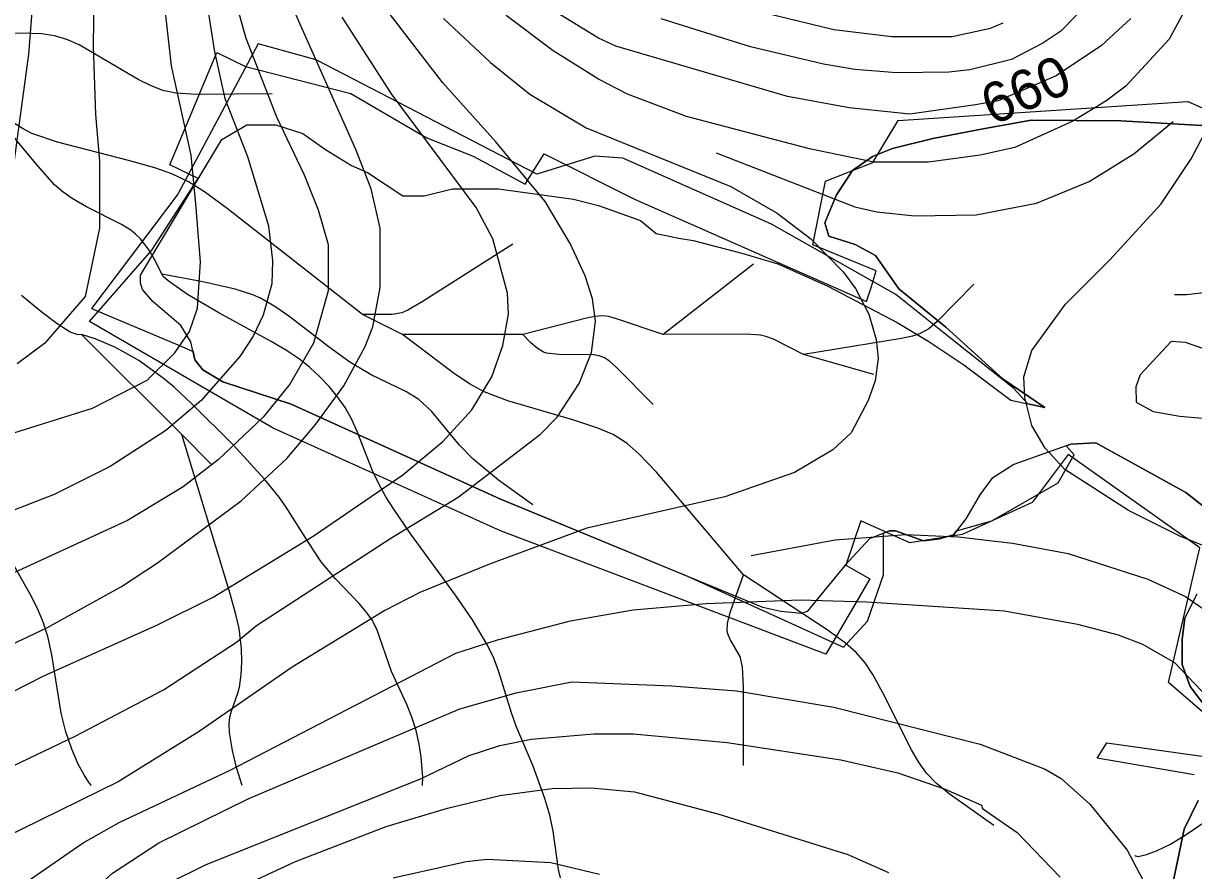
# Model space of a CAD drawing. Extents: x -709584 to -702006, y -1161789 to -1157496.
# Drawn here: x -708051.5 to -707759.7, y -1160645.8 to -1160434.4 of the extents above; entities that cross this region are included whole.
import ezdxf

# ---------------------------------------------------------------- set-up
doc = ezdxf.new("R2010")
doc.units = 0
for name, color, linetype in [('102_obvod PÚ', 7, 'Continuous'), ('120_vrstevnice hlavní', 7, 'Continuous'), ('121_vrstevnice hlavní_popis', 7, 'Continuous'), ('122_vrstevnice základní', 7, 'Continuous'), ('124_vrstevnice doplňková', 7, 'Continuous'), ('408_BPEJ_linie', 7, 'Continuous'), ('411_akumulovaný odtok', 7, 'Continuous'), ('419_LPIS PB', 7, 'Continuous')]:
    doc.layers.add(name, color=color, linetype=linetype)

msp = doc.modelspace()

# ---------------------------------------------------------------- linework, layer by layer
at = {"layer": '102_obvod PÚ'}
for points in [[(-707748.33, -1160614.04), (-707765.99, -1160598.87), (-707758.16, -1160565.25), (-707791, -1160541.97), (-707799.94, -1160553.95), (-707817.39, -1160561.91), (-707830.49, -1160564), (-707842.73, -1160558.5), (-707846.41, -1160569.53), (-707840.41, -1160572.99), (-707851.44, -1160591.79), (-707932.57, -1160561), (-707989.23, -1160535.38), (-708035.03, -1160508.75), (-708019.45, -1160491), (-708007.89, -1160473.09), (-708015.03, -1160469.66), (-708003.29, -1160441.65), (-707996.12, -1160445.15), (-707969.86, -1160451.86), (-707950.9, -1160462.93), (-707939.34, -1160467.57), (-707926.37, -1160474.55), (-707921.69, -1160466.95), (-707899.12, -1160478.28), (-707841.25, -1160503.75), (-707840.09, -1160500.27), (-707838.88, -1160496.17), (-707854.69, -1160489.68), (-707851.51, -1160473.73), (-707839.66, -1160469.09), (-707833.35, -1160458.63), (-707761.13, -1160453.89), (-707744.29, -1160461.35)], [(-707759.55, -1160621.87), (-707783.74, -1160617.73), (-707781.32, -1160613.88), (-707717.33, -1160622.85)]]:
    msp.add_lwpolyline(points, dxfattribs=at)
at = {"layer": '120_vrstevnice hlavní'}
for points in [[(-708054.79, -1160476.55), (-708050.16, -1160442.12), (-708048.28, -1160417.82), (-708046.4, -1160405.67), (-708046.26, -1160401.62), (-708043.8, -1160381.37), (-708041.34, -1160357.07), (-708041.05, -1160328.72), (-708042.21, -1160320.62), (-708042.21, -1160316.57), (-708043.94, -1160307.89), (-708049.01, -1160269.13), (-708052.04, -1160252.93)], [(-708045.68, -1160585.18), (-708027.02, -1160574.91), (-708018.05, -1160568.98), (-707997.22, -1160553.5), (-707985.8, -1160542.94), (-707978.56, -1160534.41), (-707971.62, -1160524.86), (-707966.27, -1160515.02), (-707964.39, -1160510.11), (-707962.51, -1160500.27), (-707962.51, -1160485.52), (-707964.82, -1160475.68), (-707968.58, -1160465.84), (-707983.92, -1160431.42)], [(-707775.34, -1160433.16), (-707782.71, -1160439.95), (-707794, -1160447.48), (-707808.46, -1160453.69), (-707814.1, -1160454.71), (-707830.47, -1160457.05), (-707845.61, -1160455.44), (-707860.97, -1160452.68), (-707903.78, -1160440.1), (-707908.12, -1160438.07), (-707918.83, -1160431.56)], [(-708080.54, -1160601.67), (-708045.68, -1160585.18)], [(-708017.76, -1160638.84), (-707995.49, -1160627.85), (-707942.67, -1160605.44), (-707928.66, -1160601.38), (-707914.78, -1160598.63), (-707889.9, -1160599.64), (-707873.7, -1160600.94), (-707849.4, -1160604.99), (-707812.95, -1160614.25), (-707796.75, -1160620.47), (-707792.7, -1160622.78), (-707785.61, -1160629.15), (-707776.28, -1160640.65), (-707770.99, -1160650.68)], [(-708053.2, -1160676.16), (-708048.14, -1160667.48), (-708038.16, -1160654.46), (-708029.33, -1160646.36), (-708017.76, -1160638.84)]]:
    msp.add_lwpolyline(points, dxfattribs=at)
at = {"layer": '122_vrstevnice základní'}
for points in [[(-708053.92, -1160536.58), (-708034.25, -1160530.36), (-708020.66, -1160523.41), (-708013.71, -1160516.61), (-708010.1, -1160511.26), (-708008.07, -1160505.48), (-708007.35, -1160493.91), (-708008.51, -1160479.44), (-708009.66, -1160467.29), (-708014.58, -1160445.02), (-708018.48, -1160410.01), (-708020.95, -1160365.46), (-708020.8, -1160340.87), (-708024.13, -1160309.05), (-708024.27, -1160297.48), (-708026.44, -1160268.55), (-708031.5, -1160225.16), (-708035.99, -1160210.69), (-708039.89, -1160202.01), (-708046.84, -1160190.44), (-708056.82, -1160178.29)], [(-708054.21, -1160203.17), (-708046.84, -1160220.53), (-708040.18, -1160243.67), (-708037.43, -1160260.16), (-708036.71, -1160270.57), (-708036.57, -1160286.2), (-708031.5, -1160330.46), (-708030.49, -1160375.3), (-708031.07, -1160391.79), (-708033.82, -1160420.72), (-708034.11, -1160440.1), (-708033.53, -1160457.17), (-708032.52, -1160468.74), (-708032.52, -1160485.52), (-708036.13, -1160502.58), (-708046.26, -1160514.3), (-708053.06, -1160519.36)], [(-708007.93, -1160415.51), (-708003.88, -1160441.54), (-708001.27, -1160453.12), (-707995.63, -1160467.58), (-707990.42, -1160484.94), (-707989.41, -1160493.62), (-707989.56, -1160499.4), (-707991.73, -1160507.21), (-707994.19, -1160512.42), (-707997.51, -1160517.48), (-708007.2, -1160528.48), (-708016.03, -1160536), (-708029.91, -1160544.97), (-708043.8, -1160551.91), (-708060, -1160558.13)], [(-708001.13, -1160419.85), (-707996.07, -1160438.07), (-707988.4, -1160457.75), (-707981.46, -1160472.21), (-707977.98, -1160480.89), (-707975.53, -1160489.57), (-707975.53, -1160501.14), (-707979.14, -1160514.16), (-707985.07, -1160524.43), (-707991.73, -1160532.67), (-708002.86, -1160543.23), (-708011.69, -1160550.03), (-708025.57, -1160558.42), (-708079.09, -1160583.01)], [(-707757.55, -1160423.03), (-707765.79, -1160438.36), (-707776.64, -1160450.08), (-707781.56, -1160453.84), (-707789.8, -1160458.76), (-707804.27, -1160465.41), (-707812.95, -1160467.29), (-707825.8, -1160469), (-707839.41, -1160469), (-707855.47, -1160465.7), (-707886.14, -1160457.6), (-707900.89, -1160452.1), (-707908.12, -1160448.34), (-707919.4, -1160441.26), (-707931.12, -1160432.43)], [(-707785.69, -1160429.03), (-707792.84, -1160436.34), (-707797.33, -1160439.37), (-707805.14, -1160443.42), (-707815.55, -1160446.03), (-707820.76, -1160446.61), (-707833.78, -1160446.75), (-707844.19, -1160445.88), (-707852, -1160444.58), (-707870.23, -1160440.24), (-707892.5, -1160433.3)], [(-707993.41, -1160584.61), (-707959.89, -1160562.83), (-707943.13, -1160552.63), (-707922.59, -1160536.86), (-707918.39, -1160532.67), (-707912.9, -1160524.28), (-707909.86, -1160516.47), (-707908.84, -1160508.66), (-707909.57, -1160503.16), (-707911.45, -1160497.38), (-707915.21, -1160489.28), (-707921.43, -1160478.86), (-707933.72, -1160463.96), (-707946.89, -1160449.21), (-707961.93, -1160429.68)], [(-707869.65, -1160430.99), (-707849.4, -1160435.9), (-707834.93, -1160437.64), (-707819.89, -1160437.64), (-707810.34, -1160435.61), (-707807.16, -1160434.31)], [(-708062.46, -1160605.28), (-708046.4, -1160597.18), (-708018.05, -1160584.45), (-708004.17, -1160577.51), (-707979, -1160562.18), (-707956.87, -1160546.99), (-707946.89, -1160538.75), (-707939.65, -1160530.79), (-707934.74, -1160522.54), (-707931.99, -1160514.74), (-707930.54, -1160506.92), (-707930.83, -1160501.72), (-707934.45, -1160488.12), (-707938.64, -1160480.31), (-707959.76, -1160451.96), (-707972.06, -1160432.87)], [(-707946.74, -1160433.16), (-707935.03, -1160444.15), (-707925.19, -1160452.1), (-707911.16, -1160460.49), (-707875.14, -1160475.1), (-707863.57, -1160481.76), (-707855.18, -1160488.12), (-707847.08, -1160496.36), (-707844.05, -1160500.56), (-707840.72, -1160506.92), (-707838.84, -1160513.29), (-707838.33, -1160517.94), (-707839.09, -1160523.56), (-707840.85, -1160528.46), (-707845.14, -1160536.53), (-707849.69, -1160540.77), (-707859.23, -1160546.41), (-707876.59, -1160552.49), (-707911.02, -1160560.3), (-707935.32, -1160569.27), (-707952.67, -1160576.35), (-707961.35, -1160580.84), (-707984.49, -1160595.01), (-708007.64, -1160611.07), (-708027.89, -1160623.65), (-708056.82, -1160637.83)], [(-707756.97, -1160564.78), (-707763.19, -1160562.32), (-707775.92, -1160555.96), (-707791.83, -1160545.69), (-707796.75, -1160540.34), (-707800.07, -1160534.7), (-707801.81, -1160527.75), (-707802.06, -1160522.61), (-707800.04, -1160516.01), (-707791.68, -1160504.47), (-707780.55, -1160493.33), (-707767.82, -1160479.44), (-707760.3, -1160468.16), (-707757.11, -1160462.08)], [(-708051.9, -1160649.4), (-708036.57, -1160638.84), (-708027.6, -1160633.78), (-708000.12, -1160620.76), (-707943.71, -1160591.54), (-707933.29, -1160588.21), (-707915.07, -1160583.44), (-707899.44, -1160580.69), (-707881.22, -1160579.1), (-707857.79, -1160578.23), (-707841.3, -1160578.67), (-707806.87, -1160580.98), (-707788.65, -1160584.31), (-707778.52, -1160586.91), (-707772.45, -1160589.23), (-707764.49, -1160593.86), (-707756.1, -1160602.68), (-707750.46, -1160612.23), (-707746.27, -1160621.48), (-707742.36, -1160632.76), (-707740.62, -1160640.86), (-707737.88, -1160659.09)], [(-708065.93, -1160625.24), (-708038.59, -1160612.23), (-708016.6, -1160600.65), (-707998.38, -1160588.79), (-707993.41, -1160584.61)], [(-708053.49, -1160700.46), (-708046.11, -1160681.94), (-708037.58, -1160668.06), (-708031.07, -1160660.39), (-708023.84, -1160654.46), (-708015.45, -1160648.97), (-708005.9, -1160644.19), (-707952.67, -1160622.93), (-707940.38, -1160617), (-707932.71, -1160614.54), (-707924.9, -1160612.95), (-707909.28, -1160611.65), (-707899.44, -1160611.65), (-707876.01, -1160613.82), (-707847.66, -1160618.16)], [(-707847.66, -1160618.16), (-707833.49, -1160621.34), (-707821.67, -1160625.45), (-707812.59, -1160629.46), (-707812.37, -1160630.3), (-707803.69, -1160636.24), (-707792.98, -1160647.37)], [(-708000.41, -1160651.28), (-707983.63, -1160643.47), (-707961.06, -1160634.79), (-707945.73, -1160630.16), (-707932.71, -1160626.98), (-707919.69, -1160625.24), (-707909.86, -1160625.1), (-707899.15, -1160626.11), (-707878.33, -1160631.61), (-707845.93, -1160641.73), (-707835.8, -1160646.22)], [(-707959.33, -1160647.52), (-707941.1, -1160643.47), (-707935.89, -1160642.89), (-707919.98, -1160643.76), (-707907.83, -1160646.65)]]:
    msp.add_lwpolyline(points, dxfattribs=at)
at = {"layer": '124_vrstevnice doplňková'}
for points in [[(-707878.76, -1160466.74), (-707844.22, -1160480.2), (-707838.74, -1160481.43), (-707829.35, -1160482.4), (-707813.97, -1160482.15), (-707798.85, -1160479.22), (-707785.74, -1160473.84), (-707774.65, -1160466.99), (-707764.82, -1160458.91)], [(-707870.02, -1160567.12), (-707849.09, -1160563.2), (-707831.46, -1160561.89), (-707818.44, -1160562.47), (-707804.85, -1160564.06), (-707790.96, -1160566.66), (-707771.14, -1160573.03), (-707761.74, -1160577.36), (-707752.63, -1160583.73)]]:
    msp.add_lwpolyline(points, dxfattribs=at)
at = {"layer": '408_BPEJ_linie'}
for points in [[(-707751.9, -1160460.2), (-707777.9, -1160458.7), (-707800.23, -1160458.57), (-707811.75, -1160460.59), (-707824.76, -1160463.09), (-707834.77, -1160465.61), (-707839.78, -1160467.61), (-707844.78, -1160471.13), (-707848.79, -1160477.16), (-707851.7, -1160484.2), (-707850.7, -1160487.5), (-707844.1, -1160489.6), (-707839, -1160492.3), (-707833.2, -1160500.6), (-707821.5, -1160510.2), (-707807.2, -1160523.2), (-707796.8, -1160530.2), (-707801.04, -1160529.3), (-707804.5, -1160525.5), (-707821.5, -1160512), (-707834, -1160502), (-707865, -1160484.5), (-707902, -1160468), (-707909, -1160467.5), (-707923.5, -1160472), (-707978.5, -1160443.5), (-707993, -1160439.5), (-708013, -1160477), (-708034.5, -1160505.5), (-708012, -1160515), (-708009.21, -1160516.27), (-708008.76, -1160518.33), (-708006.76, -1160520.84), (-708001.75, -1160523.86), (-707984.73, -1160529.38), (-707932.68, -1160552.98), (-707885.77, -1160572.38), (-707847, -1160590), (-707841, -1160583.5), (-707837, -1160572), (-707837, -1160561.59), (-707835.57, -1160561.01), (-707834.07, -1160561.01), (-707827.06, -1160563.52), (-707823.06, -1160563.02), (-707819.55, -1160562.02), (-707818.8, -1160561.01), (-707810, -1160558.5), (-707793.5, -1160549), (-707789.5, -1160542), (-707791.48, -1160539.82), (-707790.3, -1160539.4), (-707784.09, -1160539.08), (-707761.69, -1160551.47), (-707743, -1160566.1)], [(-707758.9, -1160576.8), (-707761.9, -1160582.8), (-707762.6, -1160588), (-707762.6, -1160594.3), (-707760.6, -1160599.8), (-707756.4, -1160605.3)], [(-707758.6, -1160628.3), (-707762.1, -1160635.4), (-707771.22, -1160679.28)]]:
    msp.add_lwpolyline(points, dxfattribs=at)
at = {"layer": '411_akumulovaný odtok'}
for p, q in [((-707869.49, -1160494.5), (-707891.99, -1160512)), ((-707956.99, -1160512), (-707966.99, -1160507)), ((-708011.99, -1160537), (-708036.99, -1160512)), ((-707926.99, -1160512), (-707956.99, -1160512)), ((-707839.49, -1160522), (-707856.99, -1160517)), ((-708004.49, -1160544.5), (-708011.99, -1160537))]:
    msp.add_line(p, q, dxfattribs=at)
for points in [[(-707989.49, -1160452), (-708008.44, -1160452.17), (-708013.49, -1160451.8), (-708016.75, -1160451.13), (-708019.85, -1160449.94), (-708022.85, -1160448.41), (-708037.62, -1160439.8), (-708040.66, -1160438.41), (-708043.79, -1160437.5), (-708047, -1160437.05), (-708051.93, -1160436.82), (-708071.99, -1160437)], [(-708016.99, -1160497), (-708018.5, -1160493.86), (-708020.18, -1160490.96), (-708022.32, -1160488.14), (-708023.52, -1160486.97), (-708024.72, -1160486.03), (-708027.08, -1160484.61), (-708035.75, -1160480.15), (-708039.36, -1160478.11), (-708041.62, -1160476.54), (-708043.73, -1160474.65), (-708048.53, -1160469.3), (-708066.99, -1160447)], [(-707966.99, -1160507), (-708000.66, -1160480.61), (-708006.39, -1160476.44), (-708010.35, -1160473.96), (-708014.46, -1160471.97), (-708018.72, -1160470.46), (-708025.29, -1160468.6), (-708043.02, -1160464.08), (-708049.39, -1160461.88), (-708051.58, -1160460.75), (-708053.94, -1160459.19), (-708056.32, -1160457.34), (-708060.84, -1160453.29), (-708066.99, -1160447)], [(-707764.49, -1160502), (-707761.49, -1160502), (-707757.16, -1160501.57), (-707751.85, -1160500.47), (-707746.46, -1160498.69), (-707735.91, -1160494.31), (-707731.74, -1160493.07), (-707729.68, -1160492.69), (-707723.38, -1160492.16), (-707708.48, -1160491.74), (-707704.3, -1160491.28), (-707702.25, -1160490.89), (-707700.15, -1160490.31), (-707696.03, -1160488.82), (-707685.87, -1160484.48), (-707681.73, -1160483.11), (-707679.75, -1160482.67), (-707677.63, -1160482.36), (-707672.55, -1160482), (-707667.06, -1160481.89), (-707656.99, -1160482)], [(-707929.49, -1160489.5), (-707952.04, -1160503.91), (-707955.61, -1160505.98), (-707957.11, -1160506.58), (-707959.59, -1160507.01), (-707966.99, -1160507)], [(-707924.49, -1160554.5), (-707933.02, -1160548.32), (-707939.47, -1160543), (-707942.74, -1160539.61), (-707949.78, -1160531.15), (-707952.93, -1160528.26), (-707956.11, -1160526.25), (-707964.78, -1160522.06), (-707970.07, -1160518.93), (-707975.23, -1160515.21), (-707985.35, -1160507.42), (-707988.81, -1160505.01), (-707992.42, -1160502.94), (-707994.31, -1160502.11), (-707998.69, -1160500.7), (-708006.78, -1160498.87), (-708016.99, -1160497)], [(-707917.62, -1160647.59), (-707918.04, -1160645.48), (-707919.4, -1160635.89), (-707920.27, -1160631.89), (-707921.47, -1160627.76), (-707924.42, -1160619.74), (-707928.63, -1160609.69), (-707929.81, -1160606.41), (-707932.96, -1160596.14), (-707934.21, -1160592.8), (-707935.76, -1160589.51), (-707939.5, -1160583.17), (-707943.75, -1160577.01), (-707954.92, -1160561.79), (-707959.15, -1160555.62), (-707961.11, -1160552.49), (-707962.91, -1160549.31), (-707964.49, -1160546.06), (-707968.27, -1160536.23), (-707969.68, -1160533.07), (-707971.31, -1160530.24), (-707973.19, -1160527.54), (-707975.29, -1160524.98), (-707977.58, -1160522.55), (-707980.05, -1160520.27), (-707982.68, -1160518.16), (-707985.88, -1160516.01), (-707989.7, -1160513.76), (-708002.8, -1160506.65), (-708010.57, -1160502.07), (-708015.38, -1160498.64), (-708016.65, -1160497.53), (-708016.99, -1160497)], [(-707814.49, -1160499.5), (-707823.65, -1160508.81), (-707825.73, -1160510.57), (-707828.07, -1160511.88), (-707829.82, -1160512.43), (-707832.58, -1160513.01), (-707856.99, -1160517)], [(-708036.99, -1160512), (-708037.86, -1160512.14), (-708039.81, -1160511.4), (-708043.08, -1160509.39), (-708047.2, -1160506.28), (-708051.94, -1160502.28)], [(-707891.99, -1160512), (-707903.58, -1160508.08), (-707905.63, -1160507.56), (-707907, -1160507.39), (-707909.06, -1160507.56), (-707911.12, -1160507.98), (-707926.99, -1160512)], [(-707951.99, -1160624.5), (-707951.92, -1160622.46), (-707952.29, -1160617.39), (-707952.78, -1160614.2), (-707953.56, -1160610.81), (-707954.64, -1160607.51), (-707955.93, -1160604.3), (-707959.7, -1160596.08), (-707963.28, -1160585.79), (-707964.48, -1160583.4), (-707966, -1160581.19), (-707967.78, -1160579.09), (-707973.67, -1160572.98), (-707977.23, -1160568.7), (-707980.29, -1160564.19), (-707986.18, -1160554.87), (-707987.76, -1160552.61), (-707991.35, -1160548.1), (-707999.22, -1160539.57), (-708009.52, -1160529.28), (-708013.95, -1160525.15), (-708016.66, -1160522.91), (-708022.76, -1160518.54), (-708025.93, -1160516.64), (-708028.73, -1160515.2), (-708033.59, -1160513.11), (-708036.99, -1160512)], [(-707871.99, -1160572), (-707893.68, -1160546.36), (-707897.94, -1160541.84), (-707900.99, -1160539.17), (-707904.42, -1160537), (-707908.23, -1160535.36), (-707914.27, -1160533.38), (-707930.71, -1160528.6), (-707936.63, -1160526.3), (-707940.24, -1160524.32), (-707944.35, -1160521.56), (-707956.99, -1160512)], [(-707894.49, -1160529.5), (-707903.68, -1160520.16), (-707905.37, -1160518.67), (-707906.57, -1160517.86), (-707907.91, -1160517.32), (-707909.38, -1160517.06), (-707918.02, -1160516.97), (-707921.06, -1160516.67), (-707921.83, -1160516.41), (-707923.42, -1160515.42), (-707924.94, -1160514.12), (-707926.99, -1160512)], [(-707856.99, -1160517), (-707864.48, -1160513.22), (-707866.4, -1160512.48), (-707867.74, -1160512.18), (-707871.26, -1160511.97), (-707891.99, -1160512)], [(-707996.99, -1160624.5), (-707998.33, -1160620.07), (-707999.4, -1160615.81), (-708000.14, -1160611.34), (-708000.23, -1160609.28), (-708000.06, -1160607.5), (-707999.65, -1160606), (-707998.02, -1160601.5), (-707997.66, -1160600), (-707997.23, -1160596.88), (-707997.07, -1160593.65), (-707997.14, -1160590.38), (-707997.74, -1160585.36), (-707998.53, -1160581.87), (-707999.97, -1160576.67), (-708011.99, -1160537)], [(-708034.49, -1160624.5), (-708035.13, -1160623.89), (-708036.31, -1160622.06), (-708037.82, -1160619.21), (-708039.45, -1160615.5), (-708040.95, -1160611.13), (-708042.09, -1160606.48), (-708044.42, -1160591.96), (-708045.31, -1160587.68), (-708046.5, -1160583.93), (-708048.02, -1160580.33), (-708049.79, -1160576.77), (-708053.78, -1160569.72)], [(-707871.99, -1160619.5), (-707871.93, -1160599.83), (-707872.17, -1160595), (-707872.8, -1160592.32), (-707875.29, -1160588.13), (-707875.88, -1160586.72), (-707876.01, -1160585.89), (-707875.92, -1160584.14), (-707875.26, -1160581.4), (-707871.99, -1160572)], [(-707809.49, -1160634.5), (-707820.7, -1160626.62), (-707823.92, -1160623.97), (-707826.34, -1160621.45), (-707828.33, -1160618.65), (-707830.08, -1160615.63), (-707837.2, -1160601.43), (-707839.71, -1160596.82), (-707841.6, -1160593.94), (-707843.86, -1160591.34), (-707846.52, -1160589.03), (-707850.85, -1160585.88), (-707871.99, -1160572)], [(-707774.49, -1160642), (-707773.66, -1160642.22), (-707771.74, -1160641.86), (-707768.95, -1160640.86), (-707765.48, -1160639.12), (-707761.57, -1160636.75), (-707757.4, -1160633.88)]]:
    msp.add_lwpolyline(points, dxfattribs=at)
at = {"layer": '419_LPIS PB'}
for points in [[(-707743, -1160566.1), (-707761.69, -1160551.47), (-707784.09, -1160539.08), (-707790.3, -1160539.4), (-707804.54, -1160544.44), (-707810.04, -1160547.96), (-707813.05, -1160551.98), (-707816.55, -1160558), (-707819.55, -1160562.02), (-707823.06, -1160563.02), (-707827.06, -1160563.52), (-707834.07, -1160561.01), (-707835.57, -1160561.01), (-707840.57, -1160563.02), (-707846.58, -1160569.55), (-707856.09, -1160581.1), (-707857.59, -1160581.6), (-707862.6, -1160581.1), (-707867.11, -1160580.1), (-707932.68, -1160552.98), (-707984.73, -1160529.38), (-708001.75, -1160523.86), (-708006.76, -1160520.84), (-708008.76, -1160518.33), (-708009.76, -1160513.81), (-708012.26, -1160509.79), (-708019.27, -1160503.77), (-708021.77, -1160500.76), (-708022.27, -1160499.25), (-708022.27, -1160497.24), (-708002, -1160463.4), (-707995.8, -1160459.7), (-707988.6, -1160459.7), (-707981.8, -1160461.9), (-707976.2, -1160465.9), (-707969.7, -1160469.9), (-707965.71, -1160471.63), (-707956.9, -1160477.4), (-707951.6, -1160477.4), (-707944.5, -1160475.7), (-707933, -1160475.7), (-707914.3, -1160478.3), (-707908.1, -1160479.8), (-707897.6, -1160483.6), (-707893.7, -1160486.8), (-707888.1, -1160488), (-707884.5, -1160488.6), (-707872.4, -1160491.7), (-707863.4, -1160494.4), (-707850.9, -1160500), (-707833.6, -1160509), (-707825.7, -1160513.8), (-707817, -1160519.6), (-707805.3, -1160528.4), (-707796.8, -1160530.2), (-707807.2, -1160523.2), (-707821.5, -1160510.2), (-707833.2, -1160500.6), (-707839, -1160492.3), (-707844.1, -1160489.6), (-707850.7, -1160487.5), (-707851.7, -1160484.2), (-707848.79, -1160477.16), (-707844.78, -1160471.13), (-707839.78, -1160467.61), (-707834.77, -1160465.61), (-707824.76, -1160463.09), (-707811.75, -1160460.59), (-707800.23, -1160458.57), (-707777.9, -1160458.7), (-707751.9, -1160460.2)], [(-707756.4, -1160605.3), (-707760.6, -1160599.8), (-707762.6, -1160594.3), (-707762.6, -1160588), (-707761.9, -1160582.8), (-707758.9, -1160576.8)], [(-707771.22, -1160679.28), (-707762.1, -1160635.4), (-707758.6, -1160628.3)]]:
    msp.add_lwpolyline(points, dxfattribs=at)
msp.add_lwpolyline([(-707774, -1160528.9), (-707769.8, -1160531.2), (-707763.11, -1160532.39), (-707757.6, -1160532.89), (-707755.6, -1160531.89), (-707752.59, -1160528.37), (-707753, -1160522.9), (-707754.1, -1160518.83), (-707757.4, -1160515.5), (-707761.7, -1160514), (-707765.3, -1160513.8), (-707773, -1160522.1), (-707774.1, -1160525.1)], close=True, dxfattribs=at)

# ---------------------------------------------------------------- texts
at = {"layer": '121_vrstevnice hlavní_popis'}
msp.add_text('660', height=10, rotation=23.2192, dxfattribs=at).set_placement((-707809.89, -1160459.95))

doc.saveas('drawing.dxf')
